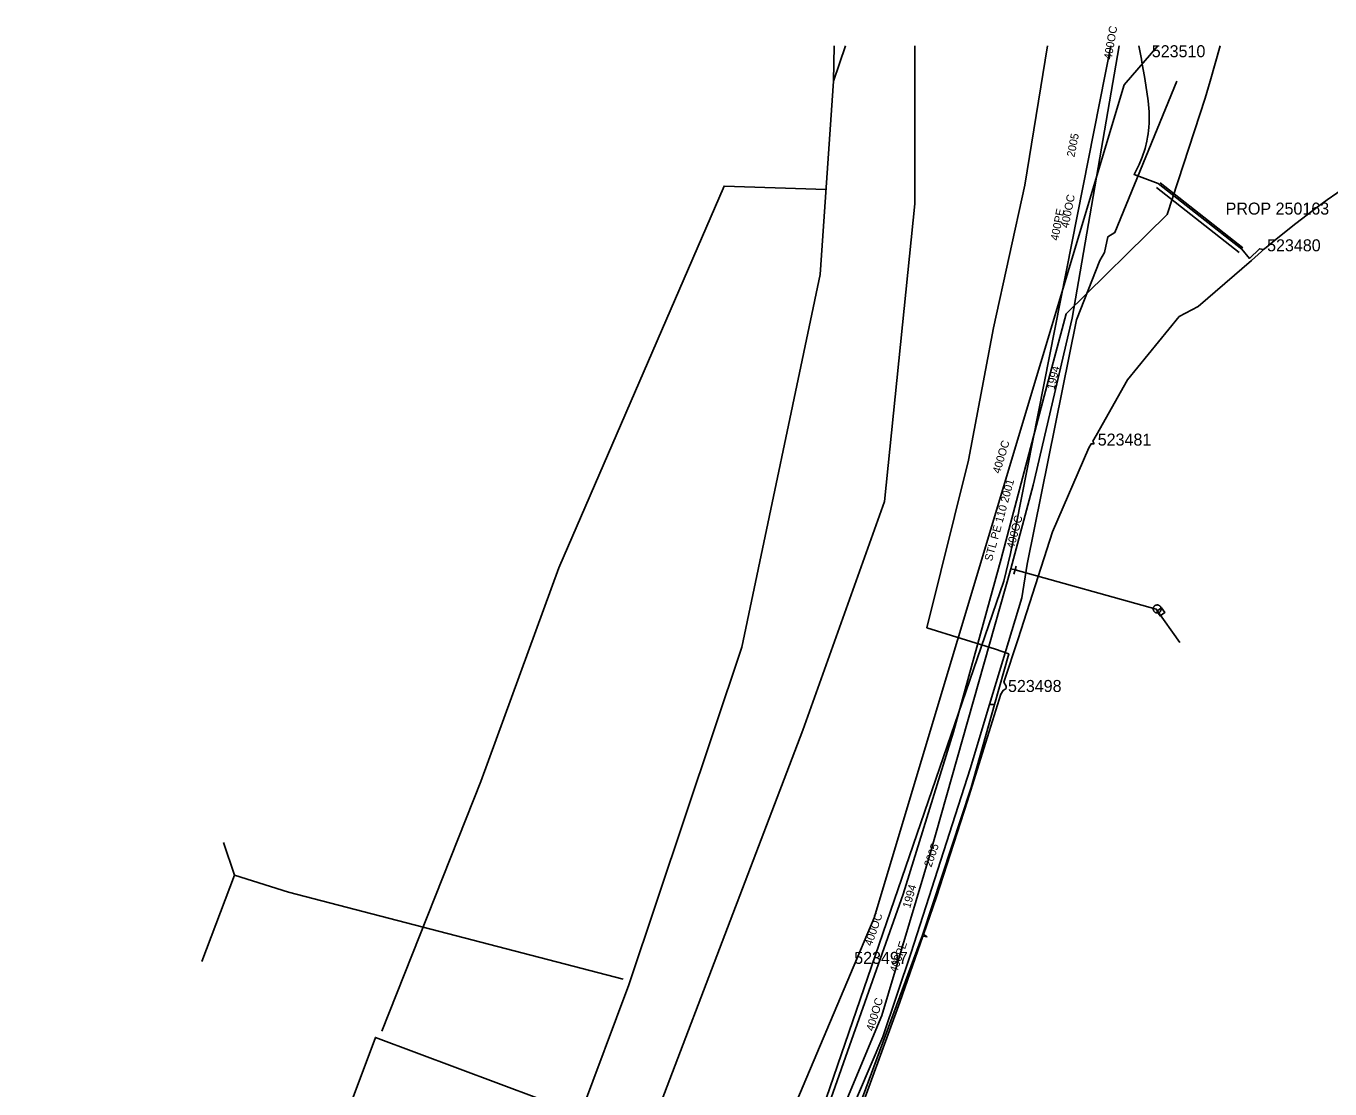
# Model space of a CAD drawing. Extents: x -746464 to -745690, y -1051581 to -1049993.
# Drawn here: x -746055.8 to -745892.9, y -1050126 to -1049993.1 of the extents above; entities that cross this region are included whole.
import ezdxf

# ---------------------------------------------------------------- set-up
doc = ezdxf.new("R2010")
doc.units = 0
for name, color, linetype in [('04_CETIN_neprovozovane', 7, 'Continuous'), ('04_CETIN_sdelovaci_podzem', 7, 'Continuous'), ('10_CD_Telematika_metalika', 7, 'Continuous'), ('14_SZDC_SSZT_zabezp_orientacni', 7, 'Continuous'), ('45_Eltodo_chranicka', 7, 'Continuous'), ('45_Eltodo_popisy', 7, 'Continuous'), ('45_Eltodo_vedeni_NN_zemni', 7, 'Continuous'), ('48_Prazs_plynarenska_STL', 7, 'Continuous'), ('48_Prazs_plynarenska_STL_popisy', 7, 'Continuous'), ('51_PVaK_vodovod_chranicky_objekty', 7, 'Continuous'), ('51_PVaK_vodovod_overena poloha_rad', 7, 'Continuous'), ('51_PVaK_vodovod_popisy', 7, 'Continuous'), ('51_PVaK_vodovod_zruseno_overena poloha', 7, 'Continuous')]:
    doc.layers.add(name, color=color, linetype=linetype)

msp = doc.modelspace()

# ---------------------------------------------------------------- linework, layer by layer
at = {"layer": '04_CETIN_neprovozovane'}
for points in [[(-745911.98, -1050000), (-745919.72, -1050018.91), (-745920.61, -1050019.43)], [(-745920.61, -1050019.43), (-745921.02, -1050021.41), (-745921.6, -1050022.4)], [(-745921.6, -1050022.4), (-745924.51, -1050029.8), (-745930.68, -1050060.35), (-745931.34, -1050064.56), (-745935.38, -1050077.92)]]:
    msp.add_lwpolyline(points, dxfattribs=at)
at = {"layer": '04_CETIN_sdelovaci_podzem'}
msp.add_line((-745930.99, -1050012.99), (-745928.139, -1049995.554), dxfattribs=at)
for points in [[(-745911.98, -1050000), (-745919.72, -1050018.91), (-745920.61, -1050019.43), (-745921.02, -1050021.41)], [(-745934.77, -1050077.91), (-745932.99, -1050071.59), (-745934.65, -1050071.01), (-745943.21, -1050068.31), (-745938.01, -1050047.38), (-745934.9, -1050030.8), (-745930.99, -1050012.99)], [(-745921.6, -1050022.4), (-745924.51, -1050029.8), (-745930.68, -1050060.35), (-745931.34, -1050064.56)], [(-745931.34, -1050064.56), (-745935.38, -1050077.92)], [(-745943.21, -1050068.31), (-745934.65, -1050071.01)], [(-746051.86, -1050368.7), (-746049.14, -1050361.93), (-746037.91, -1050335.68), (-746028.91, -1050313.91), (-746026.74, -1050312.19), (-746025.84, -1050309.95), (-746025.8, -1050305.77), (-746011.12, -1050271.5), (-746001.69, -1050248.82), (-745989.41, -1050218.79), (-745984.14, -1050210.87), (-745973.35, -1050192.21), (-745969.67, -1050185.18), (-745966.88, -1050174.66), (-745965.34, -1050171.43), (-745965.2, -1050168.88), (-745963.71, -1050162.31), (-745961.13, -1050153.28), (-745951.97, -1050128.94), (-745943.76, -1050106.75), (-745937.69, -1050088.3), (-745934.77, -1050077.91)], [(-745935.38, -1050077.92), (-745937.82, -1050085.96), (-745945.2, -1050108.9), (-745948.74, -1050119.43), (-745959.05, -1050143.65), (-745964.88, -1050160.67), (-745965.99, -1050169.1), (-745969.55, -1050179.99), (-745974.56, -1050192.19), (-745984.56, -1050205.26), (-745991.73, -1050223.14)], [(-745934.77, -1050077.91), (-745935.38, -1050077.92), (-745937.82, -1050085.96), (-745945.2, -1050108.9), (-745948.74, -1050119.43), (-745959.05, -1050143.65), (-745964.88, -1050160.67)]]:
    msp.add_lwpolyline(points, dxfattribs=at)
at = {"layer": '10_CD_Telematika_metalika'}
msp.add_lwpolyline([(-745944.738, -1049995.554), (-745944.738, -1050015.319), (-745948.54, -1050052.526), (-745958.734, -1050081.112), (-745986.085, -1050152.946), (-745964.47, -1050162.03), (-745981.637, -1050206.934), (-745996.512, -1050236.912), (-746025.279, -1050305.665), (-746056.517, -1050380.079), (-746082.358, -1050373.286), (-746094.262, -1050407.24)], dxfattribs=at)
at = {"layer": '14_SZDC_SSZT_zabezp_orientacni'}
msp.add_line((-745954.879, -1049999.999), (-745953.4, -1049995.554), dxfattribs=at)
for points in [[(-745954.811, -1049995.554), (-745954.879, -1049999.999), (-745956.552, -1050024.162), (-745966.363, -1050070.726), (-745980.455, -1050112.942), (-745986.498, -1050129.102), (-746012.143, -1050119.513), (-746035.373, -1050181.639), (-746062.492, -1050277.378), (-746097.158, -1050370.696), (-746114.172, -1050408.516), (-746133.491, -1050464.214), (-746183.19, -1050596.884)], [(-745955.816, -1050013.532), (-745968.57, -1050013.1), (-745989.238, -1050060.83), (-745998.975, -1050087.538), (-746011.323, -1050118.762)], [(-746031.115, -1050095.175), (-746029.739, -1050099.251), (-746033.842, -1050110.021)], [(-746029.739, -1050099.251), (-746022.985, -1050101.352), (-745981.178, -1050112.221)]]:
    msp.add_lwpolyline(points, dxfattribs=at)
at = {"layer": '45_Eltodo_chranicka'}
for points in [[(-745914.547, -1050013.294), (-745904.193, -1050021.399)], [(-745914.09, -1050012.711), (-745903.736, -1050020.816)]]:
    msp.add_lwpolyline(points, dxfattribs=at)
at = {"layer": '45_Eltodo_vedeni_NN_zemni'}
for points in [[(-745916.727, -1049995.554), (-745916.724, -1049995.578), (-745916.423, -1049997.235), (-745916.372, -1049997.593)], [(-745916.372, -1049997.593), (-745915.982, -1049999.667), (-745915.573, -1050002.431), (-745915.431, -1050003.824), (-745915.431, -1050005.176), (-745915.473, -1050005.787), (-745915.514, -1050006.16), (-745915.564, -1050006.566), (-745915.634, -1050006.992), (-745915.728, -1050007.49), (-745915.949, -1050008.4), (-745916.301, -1050009.485), (-745916.677, -1050010.392), (-745916.972, -1050011.004), (-745917.134, -1050011.313), (-745917.331, -1050011.665), (-745914.316, -1050012.788), (-745909.076, -1050016.885), (-745903.859, -1050020.973), (-745902.9, -1050022.139), (-745901.64, -1050020.936), (-745901.152, -1050021.031)], [(-745901.152, -1050021.031), (-745900.838, -1050020.799), (-745899.593, -1050019.755), (-745897.123, -1050017.774), (-745894.267, -1050015.614), (-745893.19, -1050014.826), (-745891.979, -1050013.968), (-745890.1, -1050012.704), (-745888.522, -1050011.698), (-745887.713, -1050011.202), (-745886.909, -1050010.717), (-745886.219, -1050010.31), (-745885.036, -1050009.637), (-745883.592, -1050008.842), (-745880.09, -1050007.05), (-745876.554, -1050005.463), (-745874.475, -1050004.626), (-745874.129, -1050004.487)], [(-745901.152, -1050021.031), (-745901.416, -1050021.284), (-745902.677, -1050022.403), (-745909.339, -1050028.137), (-745911.683, -1050029.39), (-745918.157, -1050037.306), (-745922.084, -1050044.291), (-745922.497, -1050044.977), (-745922.312, -1050045.321)], [(-745922.312, -1050045.321), (-745922.708, -1050045.328), (-745923.004, -1050045.819), (-745927.517, -1050056.341), (-745931.817, -1050069.693), (-745933.622, -1050075.103), (-745933.331, -1050075.603), (-745933.331, -1050075.915)], [(-745933.331, -1050075.915), (-745933.683, -1050076.142), (-745933.983, -1050076.601), (-745938.143, -1050089.968), (-745942.007, -1050101.97), (-745943.65, -1050106.652), (-745943.202, -1050106.967)], [(-745943.202, -1050106.967), (-745943.731, -1050106.885), (-745946.62, -1050115.119), (-745952.569, -1050131.445), (-745954.862, -1050137.215), (-745954.327, -1050137.577)]]:
    msp.add_lwpolyline(points, dxfattribs=at)
at = {"layer": '48_Prazs_plynarenska_STL'}
msp.add_lwpolyline([(-745957.47, -1050133.56), (-745952.63, -1050119.87), (-745946.2, -1050101.61), (-745939.89, -1050081.33), (-745933.95, -1050059.68), (-745928.56, -1050039.35), (-745925.8, -1050029.09), (-745913.2, -1050016.66), (-745908.44, -1050002.09), (-745907.841, -1050000), (-745906.567, -1049995.554)], dxfattribs=at)
at = {"layer": '51_PVaK_vodovod_chranicky_objekty'}
msp.add_line((-745932.361, -1050061.601), (-745932.081, -1050060.601), dxfattribs=at)
msp.add_lwpolyline([(-745914.147, -1050066.374), (-745914.112, -1050066.336), (-745914.071, -1050066.307), (-745914.041, -1050066.261), (-745914.012, -1050066.216), (-745913.982, -1050066.17), (-745913.967, -1050066.122), (-745913.951, -1050066.074), (-745913.942, -1050066.017), (-745913.941, -1050065.967), (-745913.939, -1050065.916), (-745913.952, -1050065.864), (-745913.965, -1050065.811), (-745913.978, -1050065.758), (-745914.007, -1050065.717), (-745914.028, -1050065.67), (-745914.065, -1050065.635), (-745914.095, -1050065.593), (-745914.14, -1050065.564), (-745914.186, -1050065.534), (-745914.232, -1050065.505), (-745914.28, -1050065.49), (-745914.328, -1050065.474), (-745914.384, -1050065.465), (-745914.435, -1050065.464), (-745914.485, -1050065.462), (-745914.538, -1050065.475), (-745914.591, -1050065.488), (-745914.644, -1050065.501), (-745914.685, -1050065.53), (-745914.732, -1050065.551), (-745914.767, -1050065.588), (-745914.808, -1050065.618), (-745914.838, -1050065.663), (-745914.867, -1050065.709), (-745914.897, -1050065.755), (-745914.912, -1050065.803), (-745914.927, -1050065.851), (-745914.937, -1050065.907), (-745914.938, -1050065.958), (-745914.939, -1050066.008), (-745914.927, -1050066.061), (-745914.914, -1050066.114), (-745914.901, -1050066.167), (-745914.872, -1050066.208), (-745914.851, -1050066.255), (-745914.813, -1050066.29), (-745914.784, -1050066.331), (-745914.738, -1050066.361), (-745914.693, -1050066.39), (-745914.647, -1050066.419), (-745914.599, -1050066.435), (-745914.551, -1050066.45), (-745914.494, -1050066.46), (-745914.444, -1050066.461), (-745914.394, -1050066.462), (-745914.341, -1050066.449), (-745914.288, -1050066.437), (-745914.235, -1050066.424), (-745914.194, -1050066.395), (-745914.147, -1050066.374)], dxfattribs=at)
msp.add_lwpolyline([(-745914.496, -1050066.248), (-745914.08, -1050066.832), (-745913.496, -1050066.417), (-745913.911, -1050065.832)], close=True, dxfattribs=at)
at = {"layer": '51_PVaK_vodovod_overena poloha_rad'}
msp.add_lwpolyline([(-745920.233, -1049995.554), (-745932.79, -1050059.02), (-745933.6, -1050062.5), (-745964.32, -1050151.9), (-745965.66, -1050155.08), (-745999.88, -1050237.24), (-746001.68, -1050242.13)], dxfattribs=at)
at = {"layer": '51_PVaK_vodovod_zruseno_overena poloha'}
msp.add_line((-745932.73, -1050060.96), (-745932.21, -1050061.06), dxfattribs=at)
for points in [[(-745914.36, -1049995.554), (-745918.59, -1050000.44), (-745949.82, -1050104.56), (-746117.965, -1050502.507)], [(-745919.206, -1049995.554), (-745925.08, -1050029.61), (-745929.96, -1050050.47), (-745932.73, -1050060.96), (-745942.79, -1050096.39), (-745948.87, -1050116.79), (-745954.18, -1050129.58), (-746001.44, -1050242.09)], [(-745932.21, -1050061.06), (-745914.55, -1050066), (-745911.6, -1050070.15)]]:
    msp.add_lwpolyline(points, dxfattribs=at)

# ---------------------------------------------------------------- texts
at = {"layer": '45_Eltodo_popisy'}
for s, p in [('523510', (-745915.117, -1049996.993)), ('PROP 250163', (-745905.886, -1050016.665)), ('523480', (-745900.707, -1050021.254)), ('523481', (-745921.873, -1050045.54)), ('523498', (-745933.088, -1050076.339)), ('523497', (-745952.305, -1050110.326))]:
    msp.add_text(s, height=1.5, dxfattribs=at).set_placement(p)
at = {"layer": '48_Prazs_plynarenska_STL_popisy'}
msp.add_text('STL PE 110 2001', height=1, rotation=74.65758, dxfattribs=at).set_placement((-745935.093, -1050060.067))
at = {"layer": '51_PVaK_vodovod_popisy'}
for s, rotation, p in [('400OC', 80.21291, (-745920.142, -1049997.345)), ('2005', 78.808, (-745924.79, -1050009.532)), ('400OC', 78.8081, (-745925.538, -1050018.409)), ('400PE', 78.80785, (-745926.816, -1050019.974)), ('1994', 76.83338, (-745927.287, -1050038.617)), ('400OC', 73.30407, (-745934.094, -1050049.113)), ('400OC', 75.20844, (-745932.333, -1050058.51)), ('2005', 71.03643, (-745942.672, -1050098.312)), ('1994', 74.14879, (-745945.327, -1050103.443)), ('400OC', 71.03556, (-745950.123, -1050108.18)), ('400PE', 71.03579, (-745946.973, -1050111.518)), ('400OC', 73.40409, (-745949.898, -1050118.811))]:
    msp.add_text(s, height=1, rotation=rotation, dxfattribs=at).set_placement(p)

doc.saveas('drawing.dxf')
